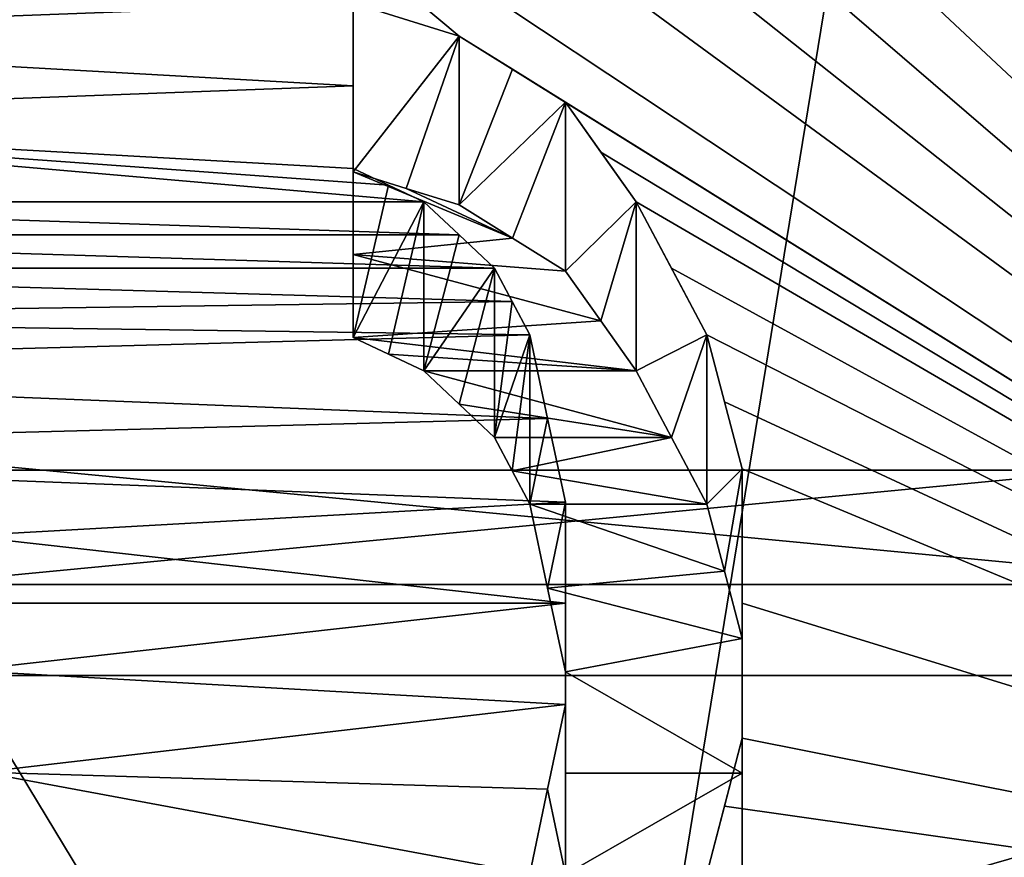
# Model space of a CAD drawing. Header units: millimetres. Extents: x -122 to 122, y -98 to 94.
# Tile 462 of 533: x 70.33 to 73.29, y 14.05 to 16.58. Entities that reach past the tile are written whole.
import ezdxf

# ---------------------------------------------------------------- set-up
doc = ezdxf.new("R2010")
doc.units = ezdxf.units.MM
doc.header["$LTSCALE"] = 26.699852
for name, color, linetype in [('1004', 7, 'CONTINUOUS'), ('1006', 7, 'CONTINUOUS'), ('1133', 7, 'CONTINUOUS'), ('1150', 7, 'CONTINUOUS'), ('1458', 7, 'CONTINUOUS'), ('1572', 7, 'CONTINUOUS'), ('1573', 7, 'CONTINUOUS'), ('1574', 7, 'CONTINUOUS'), ('1575', 7, 'CONTINUOUS'), ('1576', 7, 'CONTINUOUS'), ('1577', 7, 'CONTINUOUS'), ('1578', 7, 'CONTINUOUS'), ('1579', 7, 'CONTINUOUS'), ('1580', 7, 'CONTINUOUS'), ('1581', 7, 'CONTINUOUS'), ('1582', 7, 'CONTINUOUS'), ('1583', 7, 'CONTINUOUS'), ('1584', 7, 'CONTINUOUS'), ('1585', 7, 'CONTINUOUS'), ('1736', 7, 'CONTINUOUS'), ('1737', 7, 'CONTINUOUS'), ('4178', 7, 'CONTINUOUS'), ('4195', 7, 'CONTINUOUS'), ('4781', 7, 'CONTINUOUS'), ('4782', 7, 'CONTINUOUS'), ('4791', 7, 'CONTINUOUS'), ('4792', 7, 'CONTINUOUS'), ('4793', 7, 'CONTINUOUS'), ('4794', 7, 'CONTINUOUS'), ('5236', 7, 'CONTINUOUS'), ('5239', 7, 'CONTINUOUS'), ('949', 7, 'CONTINUOUS'), ('950', 7, 'CONTINUOUS'), ('967', 7, 'CONTINUOUS'), ('969', 7, 'CONTINUOUS')]:
    doc.layers.add(name, color=color, linetype=linetype)

msp = doc.modelspace()

# ---------------------------------------------------------------- linework, layer by layer
at = {"layer": '1004', "color": 250, "linetype": 'Continuous', "true_color": 0x323232}
for points in [[(78.9793, 17.625, -30.5274), (78.9793, 0, -35.25), (68.3207, 17.625, -30.5274), (78.9793, 17.625, -30.5274)], [(68.3207, 17.625, -30.5274), (78.9793, 0, -35.25), (68.3207, 0, -35.25), (68.3207, 17.625, -30.5274)]]:
    msp.add_3dface(points, dxfattribs=at)
at = {"layer": '1006', "color": 250, "linetype": 'Continuous', "true_color": 0x323232}
for points in [[(78.9793, 0, 35.25), (78.9793, 17.625, 30.5274), (68.3207, 0, 35.25), (78.9793, 0, 35.25)], [(68.3207, 0, 35.25), (78.9793, 17.625, 30.5274), (68.3207, 17.625, 30.5274), (68.3207, 0, 35.25)]]:
    msp.add_3dface(points, dxfattribs=at)
at = {"layer": '1133', "color": 250, "linetype": 'Continuous', "true_color": 0x323232}
for points in [[(103.1595, 4.0619, -42.0543), (103.1595, 21.125, -36.5896), (36.8405, 4.0619, -42.0543), (103.1595, 4.0619, -42.0543)], [(36.8405, 4.0619, -42.0543), (103.1595, 21.125, -36.5896), (36.8405, 21.125, -36.5896), (36.8405, 4.0619, -42.0543)]]:
    msp.add_3dface(points, dxfattribs=at)
at = {"layer": '1150', "color": 250, "linetype": 'Continuous', "true_color": 0x323232}
for points in [[(76.2299, 24.125, -41.7857), (76.2299, 13.6709, -46.2728), (72.3936, 24.0167, -41.8481), (76.2299, 24.125, -41.7857)], [(72.3936, 24.0167, -41.8481), (76.2299, 13.6709, -46.2728), (72.4468, 23.8357, -41.9514), (72.3936, 24.0167, -41.8481)], [(72.4468, 23.8357, -41.9514), (76.2299, 13.6709, -46.2728), (72.5, 23.6544, -42.0539), (72.4468, 23.8357, -41.9514)], [(72.5, 23.6544, -42.0539), (76.2299, 13.6709, -46.2728), (72.5, 23.2903, -42.2567), (72.5, 23.6544, -42.0539)], [(72.5, 23.2903, -42.2567), (76.2299, 13.6709, -46.2728), (72.5, 22.9244, -42.4563), (72.5, 23.2903, -42.2567)], [(72.5, 22.9244, -42.4563), (76.2299, 13.6709, -46.2728), (72.4468, 22.7408, -42.5549), (72.5, 22.9244, -42.4563)], [(72.4468, 22.7408, -42.5549), (76.2299, 13.6709, -46.2728), (72.3936, 22.5567, -42.6527), (72.4468, 22.7408, -42.5549)], [(72.3936, 22.5567, -42.6527), (76.2299, 13.6709, -46.2728), (72.2872, 22.3722, -42.7498), (72.3936, 22.5567, -42.6527)], [(72.2872, 22.3722, -42.7498), (76.2299, 13.6709, -46.2728), (72.1809, 22.1872, -42.8461), (72.2872, 22.3722, -42.7498)], [(72.1809, 22.1872, -42.8461), (76.2299, 13.6709, -46.2728), (72.0745, 22.0482, -42.9178), (72.1809, 22.1872, -42.8461)], [(72.0745, 22.0482, -42.9178), (76.2299, 13.6709, -46.2728), (71.9681, 21.9089, -42.9891), (72.0745, 22.0482, -42.9178)], [(71.9681, 21.9089, -42.9891), (76.2299, 13.6709, -46.2728), (71.8085, 21.8159, -43.0363), (71.9681, 21.9089, -42.9891)], [(71.8085, 21.8159, -43.0363), (76.2299, 13.6709, -46.2728), (71.6489, 21.7228, -43.0834), (71.8085, 21.8159, -43.0363)], [(71.6489, 21.7228, -43.0834), (76.2299, 13.6709, -46.2728), (71.4894, 21.6763, -43.1069), (71.6489, 21.7228, -43.0834)], [(71.4894, 21.6763, -43.1069), (76.2299, 13.6709, -46.2728), (71.3298, 21.6296, -43.1303), (71.4894, 21.6763, -43.1069)], [(71.3298, 21.6296, -43.1303), (76.2299, 13.6709, -46.2728), (72.3936, 19.837, -43.9836), (71.3298, 21.6296, -43.1303)], [(72.3936, 19.837, -43.9836), (76.2299, 13.6709, -46.2728), (72.4468, 19.5979, -44.0906), (72.3936, 19.837, -43.9836)], [(72.4468, 19.5979, -44.0906), (76.2299, 13.6709, -46.2728), (72.5, 19.3584, -44.1963), (72.4468, 19.5979, -44.0906)], [(72.5, 19.3584, -44.1963), (76.2299, 13.6709, -46.2728), (72.5, 19.1179, -44.3009), (72.5, 19.3584, -44.1963)], [(72.5, 19.1179, -44.3009), (76.2299, 13.6709, -46.2728), (72.5, 18.8769, -44.4041), (72.5, 19.1179, -44.3009)], [(72.5, 18.8769, -44.4041), (76.2299, 13.6709, -46.2728), (72.4468, 18.635, -44.5062), (72.5, 18.8769, -44.4041)], [(72.4468, 18.635, -44.5062), (76.2299, 13.6709, -46.2728), (72.3936, 18.3926, -44.6069), (72.4468, 18.635, -44.5062)], [(72.3936, 18.3926, -44.6069), (76.2299, 13.6709, -46.2728), (72.234, 18.1492, -44.7065), (72.3936, 18.3926, -44.6069)], [(72.234, 18.1492, -44.7065), (76.2299, 13.6709, -46.2728), (72.0745, 17.9054, -44.8047), (72.234, 18.1492, -44.7065)], [(72.0745, 17.9054, -44.8047), (76.2299, 13.6709, -46.2728), (71.8616, 17.7586, -44.8631), (72.0745, 17.9054, -44.8047)], [(71.8616, 17.7586, -44.8631), (76.2299, 13.6709, -46.2728), (71.6489, 17.6117, -44.921), (71.8616, 17.7586, -44.8631)], [(68.6702, 16.5257, -45.3317), (68.3511, 17.7097, -44.8824), (71.3298, 16.625, -45.2954), (68.6702, 16.5257, -45.3317)], [(71.6489, 17.6117, -44.921), (76.2299, 13.6709, -46.2728), (71.3829, 17.5135, -44.9593), (71.6489, 17.6117, -44.921)], [(71.3829, 17.5135, -44.9593), (76.2299, 13.6709, -46.2728), (71.117, 17.4153, -44.9975), (71.3829, 17.5135, -44.9593)], [(71.117, 17.4153, -44.9975), (76.2299, 13.6709, -46.2728), (70.5851, 17.4153, -44.9975), (71.117, 17.4153, -44.9975)], [(70.5851, 17.4153, -44.9975), (76.2299, 13.6709, -46.2728), (71.6489, 16.5257, -45.3317), (70.5851, 17.4153, -44.9975)], [(71.3298, 16.625, -45.2954), (70.5851, 17.4153, -44.9975), (71.6489, 16.5257, -45.3317), (71.3298, 16.625, -45.2954)], [(71.3298, 16.3764, -45.3859), (68.6702, 16.5257, -45.3317), (71.3298, 16.625, -45.2954), (71.3298, 16.3764, -45.3859)], [(68.6702, 16.2768, -45.4217), (68.6702, 16.5257, -45.3317), (71.3298, 16.3764, -45.3859), (68.6702, 16.2768, -45.4217)], [(71.6489, 16.5257, -45.3317), (76.2299, 13.6709, -46.2728), (71.8086, 16.4263, -45.3678), (71.6489, 16.5257, -45.3317)], [(71.8086, 16.4263, -45.3678), (76.2299, 13.6709, -46.2728), (71.9681, 16.3267, -45.4037), (71.8086, 16.4263, -45.3678)], [(71.3298, 16.1273, -45.475), (68.6702, 16.2768, -45.4217), (71.3298, 16.3764, -45.3859), (71.3298, 16.1273, -45.475)], [(71.9681, 16.3267, -45.4037), (76.2299, 13.6709, -46.2728), (72.0745, 16.1771, -45.4573), (71.9681, 16.3267, -45.4037)], [(68.6702, 16.0274, -45.5103), (68.6702, 16.2768, -45.4217), (71.5426, 16.0274, -45.5103), (68.6702, 16.0274, -45.5103)], [(71.5426, 16.0274, -45.5103), (68.6702, 16.2768, -45.4217), (71.4362, 16.0774, -45.4926), (71.5426, 16.0274, -45.5103)], [(71.4362, 16.0774, -45.4926), (68.6702, 16.2768, -45.4217), (71.3298, 16.1273, -45.475), (71.4362, 16.0774, -45.4926)], [(72.0745, 16.1771, -45.4573), (76.2299, 13.6709, -46.2728), (72.1809, 16.0274, -45.5103), (72.0745, 16.1771, -45.4573)], [(68.5106, 15.9274, -45.5454), (68.6702, 16.0274, -45.5103), (71.649, 15.9274, -45.5454), (68.5106, 15.9274, -45.5454)], [(71.649, 15.9274, -45.5454), (68.6702, 16.0274, -45.5103), (71.5426, 16.0274, -45.5103), (71.649, 15.9274, -45.5454)], [(72.1809, 16.0274, -45.5103), (76.2299, 13.6709, -46.2728), (72.2873, 15.8271, -45.5803), (72.1809, 16.0274, -45.5103)], [(68.3511, 15.8272, -45.5803), (68.5106, 15.9274, -45.5454), (71.7553, 15.8272, -45.5803), (68.3511, 15.8272, -45.5803)], [(71.7553, 15.8272, -45.5803), (68.5106, 15.9274, -45.5454), (71.649, 15.9274, -45.5454), (71.7553, 15.8272, -45.5803)], [(68.2446, 15.6768, -45.6322), (68.3511, 15.8272, -45.5803), (71.8085, 15.727, -45.615), (68.2446, 15.6768, -45.6322)], [(71.8085, 15.727, -45.615), (68.3511, 15.8272, -45.5803), (71.7553, 15.8272, -45.5803), (71.8085, 15.727, -45.615)], [(72.2873, 15.8271, -45.5803), (76.2299, 13.6709, -46.2728), (72.3936, 15.6266, -45.6494), (72.2873, 15.8271, -45.5803)], [(71.8617, 15.6266, -45.6494), (68.2446, 15.6768, -45.6322), (71.8085, 15.727, -45.615), (71.8617, 15.6266, -45.6494)], [(68.1383, 15.5261, -45.6837), (68.2446, 15.6768, -45.6322), (71.8617, 15.6266, -45.6494), (68.1383, 15.5261, -45.6837)], [(71.9149, 15.375, -45.7348), (68.1383, 15.5261, -45.6837), (71.8617, 15.6266, -45.6494), (71.9149, 15.375, -45.7348)], [(72.3936, 15.6266, -45.6494), (76.2299, 13.6709, -46.2728), (72.4468, 15.4254, -45.7178), (72.3936, 15.6266, -45.6494)], [(68.0851, 15.2742, -45.7686), (68.1383, 15.5261, -45.6837), (71.9149, 15.375, -45.7348), (68.0851, 15.2742, -45.7686)], [(72.4468, 15.4254, -45.7178), (76.2299, 13.6709, -46.2728), (72.5, 15.2239, -45.7853), (72.4468, 15.4254, -45.7178)], [(71.9681, 15.123, -45.8188), (68.0851, 15.2742, -45.7686), (71.9149, 15.375, -45.7348), (71.9681, 15.123, -45.8188)], [(70.1596, 15.0219, -45.852), (68.0851, 15.2742, -45.7686), (71.9681, 15.123, -45.8188), (70.1596, 15.0219, -45.852)], [(72.5, 15.2239, -45.7853), (76.2299, 13.6709, -46.2728), (72.5, 14.819, -45.918), (72.5, 15.2239, -45.7853)], [(71.9681, 14.8191, -45.9179), (70.1596, 15.0219, -45.852), (71.9681, 15.123, -45.8188), (71.9681, 14.8191, -45.9179)], [(70.1596, 14.8192, -45.9179), (70.1596, 15.0219, -45.852), (71.9681, 14.8191, -45.9179), (70.1596, 14.8192, -45.9179)], [(70.1596, 14.6163, -45.9829), (70.1596, 14.8192, -45.9179), (71.9681, 14.8191, -45.9179), (70.1596, 14.6163, -45.9829)], [(71.9681, 14.5146, -46.0151), (70.1596, 14.6163, -45.9829), (71.9681, 14.8191, -45.9179), (71.9681, 14.5146, -46.0151)], [(72.5, 14.819, -45.918), (76.2299, 13.6709, -46.2728), (72.5, 14.4128, -46.0471), (72.5, 14.819, -45.918)], [(70.2128, 14.3107, -46.0789), (70.1596, 14.6163, -45.9829), (71.9681, 14.5146, -46.0151), (70.2128, 14.3107, -46.0789)], [(71.9149, 14.2597, -46.0947), (70.2128, 14.3107, -46.0789), (71.9681, 14.5146, -46.0151), (71.9149, 14.2597, -46.0947)], [(72.5, 14.4128, -46.0471), (76.2299, 13.6709, -46.2728), (72.4468, 14.2087, -46.1105), (72.5, 14.4128, -46.0471)], [(70.266, 14.0044, -46.1729), (70.2128, 14.3107, -46.0789), (71.8617, 14.0044, -46.1729), (70.266, 14.0044, -46.1729)], [(71.8617, 14.0044, -46.1729), (70.2128, 14.3107, -46.0789), (71.9149, 14.2597, -46.0947), (71.8617, 14.0044, -46.1729)], [(72.4468, 14.2087, -46.1105), (76.2299, 13.6709, -46.2728), (72.3936, 14.0044, -46.1729), (72.4468, 14.2087, -46.1105)]]:
    msp.add_3dface(points, dxfattribs=at)
at = {"layer": '1458', "color": 250, "linetype": 'Continuous', "true_color": 0x323232}
for points in [[(71.3298, 15.8683, -44.5057), (71.3298, 16.1174, -44.4161), (71.8086, 15.9182, -44.4879), (71.3298, 15.8683, -44.5057)], [(71.3298, 16.1174, -44.4161), (71.4894, 16.0676, -44.4341), (71.8086, 15.9182, -44.4879), (71.3298, 16.1174, -44.4161)], [(71.6489, 16.0179, -44.4521), (71.8086, 15.9182, -44.4879), (71.4894, 16.0676, -44.4341), (71.6489, 16.0179, -44.4521)], [(71.3298, 15.8683, -44.5057), (71.8086, 15.9182, -44.4879), (71.9681, 15.8185, -44.5234), (71.3298, 15.8683, -44.5057)], [(71.3298, 15.6186, -44.594), (71.3298, 15.8683, -44.5057), (72.0745, 15.6686, -44.5764), (71.3298, 15.6186, -44.594)], [(71.3298, 15.8683, -44.5057), (71.9681, 15.8185, -44.5234), (72.0745, 15.6686, -44.5764), (71.3298, 15.8683, -44.5057)], [(71.3298, 15.6186, -44.594), (72.0745, 15.6686, -44.5764), (72.1809, 15.5185, -44.6289), (71.3298, 15.6186, -44.594)], [(71.4362, 15.5686, -44.6114), (71.3298, 15.6186, -44.594), (72.1809, 15.5185, -44.6289), (71.4362, 15.5686, -44.6114)], [(71.5426, 15.5185, -44.6289), (71.4362, 15.5686, -44.6114), (72.1809, 15.5185, -44.6289), (71.5426, 15.5185, -44.6289)], [(71.649, 15.4183, -44.6636), (71.5426, 15.5185, -44.6289), (72.2873, 15.3178, -44.6982), (71.649, 15.4183, -44.6636)], [(71.5426, 15.5185, -44.6289), (72.1809, 15.5185, -44.6289), (72.2873, 15.3178, -44.6982), (71.5426, 15.5185, -44.6289)], [(71.7553, 15.3179, -44.6981), (71.649, 15.4183, -44.6636), (72.2873, 15.3178, -44.6982), (71.7553, 15.3179, -44.6981)], [(71.8085, 15.2174, -44.7324), (71.7553, 15.3179, -44.6981), (72.2873, 15.3178, -44.6982), (71.8085, 15.2174, -44.7324)], [(71.8085, 15.2174, -44.7324), (72.2873, 15.3178, -44.6982), (72.3936, 15.1169, -44.7665), (71.8085, 15.2174, -44.7324)], [(71.8617, 15.1169, -44.7665), (71.8085, 15.2174, -44.7324), (72.3936, 15.1169, -44.7665), (71.8617, 15.1169, -44.7665)], [(71.9149, 14.8647, -44.8509), (71.8617, 15.1169, -44.7665), (72.4468, 14.9152, -44.8341), (71.9149, 14.8647, -44.8509)], [(71.8617, 15.1169, -44.7665), (72.3936, 15.1169, -44.7665), (72.4468, 14.9152, -44.8341), (71.8617, 15.1169, -44.7665)], [(71.9149, 14.8647, -44.8509), (72.4468, 14.9152, -44.8341), (72.5, 14.7133, -44.9008), (71.9149, 14.8647, -44.8509)], [(71.9681, 14.6121, -44.9338), (71.9149, 14.8647, -44.8509), (72.5, 14.7133, -44.9008), (71.9681, 14.6121, -44.9338)], [(71.9681, 14.6121, -44.9338), (72.5, 14.7133, -44.9008), (72.5, 14.3073, -45.0318), (71.9681, 14.6121, -44.9338)], [(71.9681, 14.3075, -45.0317), (71.9681, 14.6121, -44.9338), (72.5, 14.3073, -45.0318), (71.9681, 14.3075, -45.0317)], [(71.9681, 14.0022, -45.1276), (71.9681, 14.3075, -45.0317), (72.5, 14.3073, -45.0318), (71.9681, 14.0022, -45.1276)], [(71.9681, 14.0022, -45.1276), (72.5, 14.3073, -45.0318), (72.5, 13.9002, -45.1591), (71.9681, 14.0022, -45.1276)]]:
    msp.add_3dface(points, dxfattribs=at)
at = {"layer": '1572', "color": 250, "linetype": 'Continuous', "true_color": 0x323232}
for points in [[(71.9149, 14.2597, -46.0947), (71.9681, 14.5146, -46.0151), (71.9681, 14.0022, -45.1276), (71.9149, 14.2597, -46.0947)], [(71.8617, 14.0044, -46.1729), (71.9149, 14.2597, -46.0947), (71.9681, 14.0022, -45.1276), (71.8617, 14.0044, -46.1729)]]:
    msp.add_3dface(points, dxfattribs=at)
at = {"layer": '1573', "color": 250, "linetype": 'Continuous', "true_color": 0x323232}
for points in [[(71.9681, 14.8191, -45.9179), (71.9681, 15.123, -45.8188), (71.9681, 14.6121, -44.9338), (71.9681, 14.8191, -45.9179)], [(71.9681, 14.5146, -46.0151), (71.9681, 14.8191, -45.9179), (71.9681, 14.6121, -44.9338), (71.9681, 14.5146, -46.0151)], [(71.9681, 14.3075, -45.0317), (71.9681, 14.5146, -46.0151), (71.9681, 14.6121, -44.9338), (71.9681, 14.3075, -45.0317)], [(71.9681, 14.0022, -45.1276), (71.9681, 14.5146, -46.0151), (71.9681, 14.3075, -45.0317), (71.9681, 14.0022, -45.1276)]]:
    msp.add_3dface(points, dxfattribs=at)
at = {"layer": '1574', "color": 250, "linetype": 'Continuous', "true_color": 0x323232}
for points in [[(71.9149, 15.375, -45.7348), (71.8617, 15.6266, -45.6494), (71.8617, 15.1169, -44.7665), (71.9149, 15.375, -45.7348)], [(71.9681, 15.123, -45.8188), (71.9149, 15.375, -45.7348), (71.8617, 15.1169, -44.7665), (71.9681, 15.123, -45.8188)], [(71.9149, 14.8647, -44.8509), (71.9681, 15.123, -45.8188), (71.8617, 15.1169, -44.7665), (71.9149, 14.8647, -44.8509)], [(71.9681, 14.6121, -44.9338), (71.9681, 15.123, -45.8188), (71.9149, 14.8647, -44.8509), (71.9681, 14.6121, -44.9338)]]:
    msp.add_3dface(points, dxfattribs=at)
at = {"layer": '1575', "color": 250, "linetype": 'Continuous', "true_color": 0x323232}
for points in [[(71.8085, 15.727, -45.615), (71.7553, 15.8272, -45.5803), (71.7553, 15.3179, -44.6981), (71.8085, 15.727, -45.615)], [(71.8617, 15.6266, -45.6494), (71.8085, 15.727, -45.615), (71.7553, 15.3179, -44.6981), (71.8617, 15.6266, -45.6494)], [(71.8085, 15.2174, -44.7324), (71.8617, 15.6266, -45.6494), (71.7553, 15.3179, -44.6981), (71.8085, 15.2174, -44.7324)], [(71.8617, 15.1169, -44.7665), (71.8617, 15.6266, -45.6494), (71.8085, 15.2174, -44.7324), (71.8617, 15.1169, -44.7665)]]:
    msp.add_3dface(points, dxfattribs=at)
at = {"layer": '1576', "color": 250, "linetype": 'Continuous', "true_color": 0x323232}
for points in [[(71.649, 15.9274, -45.5454), (71.5426, 16.0274, -45.5103), (71.5426, 15.5185, -44.6289), (71.649, 15.9274, -45.5454)], [(71.7553, 15.8272, -45.5803), (71.649, 15.9274, -45.5454), (71.5426, 15.5185, -44.6289), (71.7553, 15.8272, -45.5803)], [(71.649, 15.4183, -44.6636), (71.7553, 15.8272, -45.5803), (71.5426, 15.5185, -44.6289), (71.649, 15.4183, -44.6636)], [(71.7553, 15.3179, -44.6981), (71.7553, 15.8272, -45.5803), (71.649, 15.4183, -44.6636), (71.7553, 15.3179, -44.6981)]]:
    msp.add_3dface(points, dxfattribs=at)
at = {"layer": '1577', "color": 250, "linetype": 'Continuous', "true_color": 0x323232}
for points in [[(71.4362, 16.0774, -45.4926), (71.3298, 16.1273, -45.475), (71.3298, 15.6186, -44.594), (71.4362, 16.0774, -45.4926)], [(71.5426, 16.0274, -45.5103), (71.4362, 16.0774, -45.4926), (71.3298, 15.6186, -44.594), (71.5426, 16.0274, -45.5103)], [(71.4362, 15.5686, -44.6114), (71.5426, 16.0274, -45.5103), (71.3298, 15.6186, -44.594), (71.4362, 15.5686, -44.6114)], [(71.5426, 15.5185, -44.6289), (71.5426, 16.0274, -45.5103), (71.4362, 15.5686, -44.6114), (71.5426, 15.5185, -44.6289)]]:
    msp.add_3dface(points, dxfattribs=at)
at = {"layer": '1578', "color": 250, "linetype": 'Continuous', "true_color": 0x323232}
for points in [[(71.3298, 16.3764, -45.3859), (71.3298, 16.625, -45.2954), (71.3298, 16.1174, -44.4161), (71.3298, 16.3764, -45.3859)], [(71.3298, 16.1273, -45.475), (71.3298, 16.3764, -45.3859), (71.3298, 16.1174, -44.4161), (71.3298, 16.1273, -45.475)], [(71.3298, 15.6186, -44.594), (71.3298, 16.1273, -45.475), (71.3298, 15.8683, -44.5057), (71.3298, 15.6186, -44.594)], [(71.3298, 15.8683, -44.5057), (71.3298, 16.1273, -45.475), (71.3298, 16.1174, -44.4161), (71.3298, 15.8683, -44.5057)]]:
    msp.add_3dface(points, dxfattribs=at)
at = {"layer": '1579', "color": 250, "linetype": 'Continuous', "true_color": 0x323232}
for points in [[(71.3298, 16.625, -45.2954), (71.6489, 16.5257, -45.3317), (71.3298, 16.1174, -44.4161), (71.3298, 16.625, -45.2954)], [(71.3298, 16.1174, -44.4161), (71.6489, 16.5257, -45.3317), (71.4894, 16.0676, -44.4341), (71.3298, 16.1174, -44.4161)], [(71.4894, 16.0676, -44.4341), (71.6489, 16.5257, -45.3317), (71.6489, 16.0179, -44.4521), (71.4894, 16.0676, -44.4341)]]:
    msp.add_3dface(points, dxfattribs=at)
at = {"layer": '1580', "color": 250, "linetype": 'Continuous', "true_color": 0x323232}
for points in [[(71.6489, 16.5257, -45.3317), (71.8086, 16.4263, -45.3678), (71.6489, 16.0179, -44.4521), (71.6489, 16.5257, -45.3317)], [(71.9681, 16.3267, -45.4037), (71.6489, 16.0179, -44.4521), (71.8086, 16.4263, -45.3678), (71.9681, 16.3267, -45.4037)], [(71.6489, 16.0179, -44.4521), (71.9681, 16.3267, -45.4037), (71.8086, 15.9182, -44.4879), (71.6489, 16.0179, -44.4521)], [(71.8086, 15.9182, -44.4879), (71.9681, 16.3267, -45.4037), (71.9681, 15.8185, -44.5234), (71.8086, 15.9182, -44.4879)]]:
    msp.add_3dface(points, dxfattribs=at)
at = {"layer": '1581', "color": 250, "linetype": 'Continuous', "true_color": 0x323232}
for points in [[(71.9681, 16.3267, -45.4037), (72.0745, 16.1771, -45.4573), (72.1809, 16.0274, -45.5103), (71.9681, 16.3267, -45.4037)], [(71.9681, 16.3267, -45.4037), (72.1809, 16.0274, -45.5103), (71.9681, 15.8185, -44.5234), (71.9681, 16.3267, -45.4037)], [(71.9681, 15.8185, -44.5234), (72.1809, 16.0274, -45.5103), (72.0745, 15.6686, -44.5764), (71.9681, 15.8185, -44.5234)], [(72.0745, 15.6686, -44.5764), (72.1809, 16.0274, -45.5103), (72.1809, 15.5185, -44.6289), (72.0745, 15.6686, -44.5764)]]:
    msp.add_3dface(points, dxfattribs=at)
at = {"layer": '1582', "color": 250, "linetype": 'Continuous', "true_color": 0x323232}
for points in [[(72.1809, 16.0274, -45.5103), (72.2873, 15.8271, -45.5803), (72.3936, 15.6266, -45.6494), (72.1809, 16.0274, -45.5103)], [(72.1809, 16.0274, -45.5103), (72.3936, 15.6266, -45.6494), (72.1809, 15.5185, -44.6289), (72.1809, 16.0274, -45.5103)], [(72.1809, 15.5185, -44.6289), (72.3936, 15.6266, -45.6494), (72.2873, 15.3178, -44.6982), (72.1809, 15.5185, -44.6289)], [(72.2873, 15.3178, -44.6982), (72.3936, 15.6266, -45.6494), (72.3936, 15.1169, -44.7665), (72.2873, 15.3178, -44.6982)]]:
    msp.add_3dface(points, dxfattribs=at)
at = {"layer": '1583', "color": 250, "linetype": 'Continuous', "true_color": 0x323232}
for points in [[(72.3936, 15.6266, -45.6494), (72.4468, 15.4254, -45.7178), (72.5, 15.2239, -45.7853), (72.3936, 15.6266, -45.6494)], [(72.3936, 15.6266, -45.6494), (72.5, 15.2239, -45.7853), (72.3936, 15.1169, -44.7665), (72.3936, 15.6266, -45.6494)], [(72.3936, 15.1169, -44.7665), (72.5, 15.2239, -45.7853), (72.4468, 14.9152, -44.8341), (72.3936, 15.1169, -44.7665)], [(72.4468, 14.9152, -44.8341), (72.5, 15.2239, -45.7853), (72.5, 14.7133, -44.9008), (72.4468, 14.9152, -44.8341)]]:
    msp.add_3dface(points, dxfattribs=at)
at = {"layer": '1584', "color": 250, "linetype": 'Continuous', "true_color": 0x323232}
for points in [[(72.5, 15.2239, -45.7853), (72.5, 14.819, -45.918), (72.5, 14.4128, -46.0471), (72.5, 15.2239, -45.7853)], [(72.5, 15.2239, -45.7853), (72.5, 14.4128, -46.0471), (72.5, 14.7133, -44.9008), (72.5, 15.2239, -45.7853)], [(72.5, 14.7133, -44.9008), (72.5, 14.4128, -46.0471), (72.5, 14.3073, -45.0318), (72.5, 14.7133, -44.9008)], [(72.5, 14.3073, -45.0318), (72.5, 14.4128, -46.0471), (72.5, 13.9002, -45.1591), (72.5, 14.3073, -45.0318)]]:
    msp.add_3dface(points, dxfattribs=at)
at = {"layer": '1585', "color": 250, "linetype": 'Continuous', "true_color": 0x323232}
for points in [[(72.5, 14.4128, -46.0471), (72.4468, 14.2087, -46.1105), (72.3936, 14.0044, -46.1729), (72.5, 14.4128, -46.0471)], [(72.5, 14.4128, -46.0471), (72.3936, 14.0044, -46.1729), (72.5, 13.9002, -45.1591), (72.5, 14.4128, -46.0471)]]:
    msp.add_3dface(points, dxfattribs=at)
at = {"layer": '1736', "color": 250, "linetype": 'Continuous', "true_color": 0x323232}
for points in [[(31.5, 31.6164, -35.1136), (108.5, 14.6011, -44.9374), (31.5, 14.6011, -44.9374), (31.5, 31.6164, -35.1136)], [(108.5, 31.6164, -35.1136), (108.5, 14.6011, -44.9374), (31.5, 31.6164, -35.1136), (108.5, 31.6164, -35.1136)], [(31.5, 14.6011, -44.9374), (108.5, -4.939, -46.9912), (31.5, -4.939, -46.9912), (31.5, 14.6011, -44.9374)], [(108.5, 14.6011, -44.9374), (108.5, -4.939, -46.9912), (31.5, 14.6011, -44.9374), (108.5, 14.6011, -44.9374)]]:
    msp.add_3dface(points, dxfattribs=at)
at = {"layer": '1737', "color": 250, "linetype": 'Continuous', "true_color": 0x323232}
for points in [[(108.5, 32.9547, -36.5999), (108.5, 15.2191, -46.8395), (31.5, 32.9547, -36.5999), (108.5, 32.9547, -36.5999)], [(31.5, 32.9547, -36.5999), (108.5, 15.2191, -46.8395), (31.5, 15.2191, -46.8395), (31.5, 32.9547, -36.5999)], [(108.5, 15.2191, -46.8395), (108.5, -5.148, -48.9802), (31.5, 15.2191, -46.8395), (108.5, 15.2191, -46.8395)], [(31.5, 15.2191, -46.8395), (108.5, -5.148, -48.9802), (31.5, -5.148, -48.9802), (31.5, 15.2191, -46.8395)]]:
    msp.add_3dface(points, dxfattribs=at)
at = {"layer": '4178', "color": 250, "linetype": 'Continuous', "true_color": 0x323232}
for points in [[(103.1595, 21.125, 36.5896), (103.1595, 4.0619, 42.0543), (36.8405, 21.125, 36.5896), (103.1595, 21.125, 36.5896)], [(36.8405, 21.125, 36.5896), (103.1595, 4.0619, 42.0543), (36.8405, 4.0619, 42.0543), (36.8405, 21.125, 36.5896)]]:
    msp.add_3dface(points, dxfattribs=at)
at = {"layer": '4195', "color": 250, "linetype": 'Continuous', "true_color": 0x323232}
for points in [[(76.2299, 24.125, 41.7857), (63.7701, 13.6709, 46.2728), (76.2299, 13.6709, 46.2728), (76.2299, 24.125, 41.7857)], [(63.7701, 13.6709, 46.2728), (76.2299, 24.125, 41.7857), (72.5, 22.0389, 42.9226), (63.7701, 13.6709, 46.2728)], [(69.0957, 21.4802, 43.2049), (63.7701, 13.6709, 46.2728), (72.5, 22.0389, 42.9226), (69.0957, 21.4802, 43.2049)]]:
    msp.add_3dface(points, dxfattribs=at)
at = {"layer": '4781', "color": 250, "linetype": 'Continuous', "true_color": 0x323232}
for points in [[(31.5, 14.6011, 44.9374), (108.5, 31.6164, 35.1136), (31.5, 31.6164, 35.1136), (31.5, 14.6011, 44.9374)], [(108.5, 14.6011, 44.9374), (108.5, 31.6164, 35.1136), (31.5, 14.6011, 44.9374), (108.5, 14.6011, 44.9374)], [(31.5, -4.939, 46.9912), (108.5, 14.6011, 44.9374), (31.5, 14.6011, 44.9374), (31.5, -4.939, 46.9912)], [(108.5, -4.939, 46.9912), (108.5, 14.6011, 44.9374), (31.5, -4.939, 46.9912), (108.5, -4.939, 46.9912)]]:
    msp.add_3dface(points, dxfattribs=at)
at = {"layer": '4782', "color": 250, "linetype": 'Continuous', "true_color": 0x323232}
for points in [[(108.5, 15.2191, 46.8395), (108.5, 32.9547, 36.5999), (31.5, 15.2191, 46.8395), (108.5, 15.2191, 46.8395)], [(31.5, 15.2191, 46.8395), (108.5, 32.9547, 36.5999), (31.5, 32.9547, 36.5999), (31.5, 15.2191, 46.8395)], [(108.5, -5.148, 48.9802), (108.5, 15.2191, 46.8395), (31.5, -5.148, 48.9802), (108.5, -5.148, 48.9802)], [(31.5, -5.148, 48.9802), (108.5, 15.2191, 46.8395), (31.5, 15.2191, 46.8395), (31.5, -5.148, 48.9802)]]:
    msp.add_3dface(points, dxfattribs=at)
at = {"layer": '4791', "color": 150, "linetype": 'Continuous', "true_color": 0x378cff}
for points in [[(22, 10.0141, -43.8712), (22, 28.0584, -35.181), (122, 10.0141, -43.8712), (22, 10.0141, -43.8712)], [(22, 28.0584, -35.181), (122, 28.0584, -35.181), (122, 10.0141, -43.8712), (22, 28.0584, -35.181)]]:
    msp.add_3dface(points, dxfattribs=at)
at = {"layer": '4792', "color": 150, "linetype": 'Continuous', "true_color": 0x378cff}
for points in [[(22, 28.0584, 35.181), (22, 10.0141, 43.8712), (122, 28.0584, 35.181), (22, 28.0584, 35.181)], [(22, 10.0141, 43.8712), (122, 10.0141, 43.8712), (122, 28.0584, 35.181), (22, 10.0141, 43.8712)]]:
    msp.add_3dface(points, dxfattribs=at)
at = {"layer": '4793', "color": 150, "linetype": 'Continuous', "true_color": 0x378cff}
for points in [[(22, 10.2783, 38.3524), (22, 19.854, 34.3853), (122, 10.2783, 38.3524), (22, 10.2783, 38.3524)], [(22, 19.854, 34.3853), (122, 19.854, 34.3853), (122, 10.2783, 38.3524), (22, 19.854, 34.3853)]]:
    msp.add_3dface(points, dxfattribs=at)
at = {"layer": '4794', "color": 150, "linetype": 'Continuous', "true_color": 0x378cff}
for points in [[(22, 19.854, -34.3853), (22, 10.2783, -38.3524), (122, 19.854, -34.3853), (22, 19.854, -34.3853)], [(22, 10.2783, -38.3524), (122, 10.2783, -38.3524), (122, 19.854, -34.3853), (22, 10.2783, -38.3524)]]:
    msp.add_3dface(points, dxfattribs=at)
at = {"layer": '5236', "color": 7, "linetype": 'Continuous', "true_color": 0xf5f5f5}
for points in [[(73.9905, -24.6339, 62.6671), (66.0095, -24.6339, 62.6671), (73.9905, 24.2139, 90.8694), (73.9905, -24.6339, 62.6671)], [(73.9905, 24.2139, 90.8694), (66.0095, -24.6339, 62.6671), (66.0095, 24.2139, 90.8694), (73.9905, 24.2139, 90.8694)]]:
    msp.add_3dface(points, dxfattribs=at)
at = {"layer": '5239', "color": 7, "linetype": 'Continuous', "true_color": 0xf5f5f5}
for points in [[(66.0095, -31.5456, 74.6386), (73.9905, -31.5456, 74.6386), (66.0095, 17.3021, 102.8409), (66.0095, -31.5456, 74.6386)], [(66.0095, 17.3021, 102.8409), (73.9905, -31.5456, 74.6386), (73.9905, 17.3021, 102.8409), (66.0095, 17.3021, 102.8409)]]:
    msp.add_3dface(points, dxfattribs=at)
at = {"layer": '949', "color": 7, "linetype": 'Continuous'}
msp.add_3dface([(70, 13.0954, 100.9182), (75.7629, 13.1961, 99.1437), (76.3653, 14.9329, 97.7355), (70, 13.0954, 100.9182)], dxfattribs=at)
at = {"layer": '950', "color": 7, "linetype": 'Continuous'}
for points in [[(70, 12.8025, 99.8253), (70, 13.0954, 100.9182), (76.3653, 14.9329, 97.7355), (70, 12.8025, 99.8253)], [(70, 12.8025, 99.8253), (76.3653, 14.9329, 97.7355), (74.6315, 13.7618, 98.1639), (70, 12.8025, 99.8253)]]:
    msp.add_3dface(points, dxfattribs=at)
at = {"layer": '967', "color": 250, "linetype": 'Continuous', "true_color": 0x323232}
for points in [[(107.5, 14.875, -25.7643), (107.5, 25.7643, -14.875), (-107.5, 14.875, -25.7643), (107.5, 14.875, -25.7643)], [(-107.5, 14.875, -25.7643), (107.5, 25.7643, -14.875), (-107.5, 25.7643, -14.875), (-107.5, 14.875, -25.7643)], [(107.5, 0, -29.75), (107.5, 14.875, -25.7643), (-107.5, 0, -29.75), (107.5, 0, -29.75)], [(-107.5, 0, -29.75), (107.5, 14.875, -25.7643), (-107.5, 14.875, -25.7643), (-107.5, 0, -29.75)]]:
    msp.add_3dface(points, dxfattribs=at)
at = {"layer": '969', "color": 250, "linetype": 'Continuous', "true_color": 0x323232}
for points in [[(107.5, 25.7643, 14.875), (107.5, 14.875, 25.7643), (-107.5, 25.7643, 14.875), (107.5, 25.7643, 14.875)], [(-107.5, 25.7643, 14.875), (107.5, 14.875, 25.7643), (-107.5, 14.875, 25.7643), (-107.5, 25.7643, 14.875)], [(107.5, 14.875, 25.7643), (107.5, 0, 29.75), (-107.5, 14.875, 25.7643), (107.5, 14.875, 25.7643)], [(-107.5, 14.875, 25.7643), (107.5, 0, 29.75), (-107.5, 0, 29.75), (-107.5, 14.875, 25.7643)]]:
    msp.add_3dface(points, dxfattribs=at)

doc.saveas('drawing.dxf')
